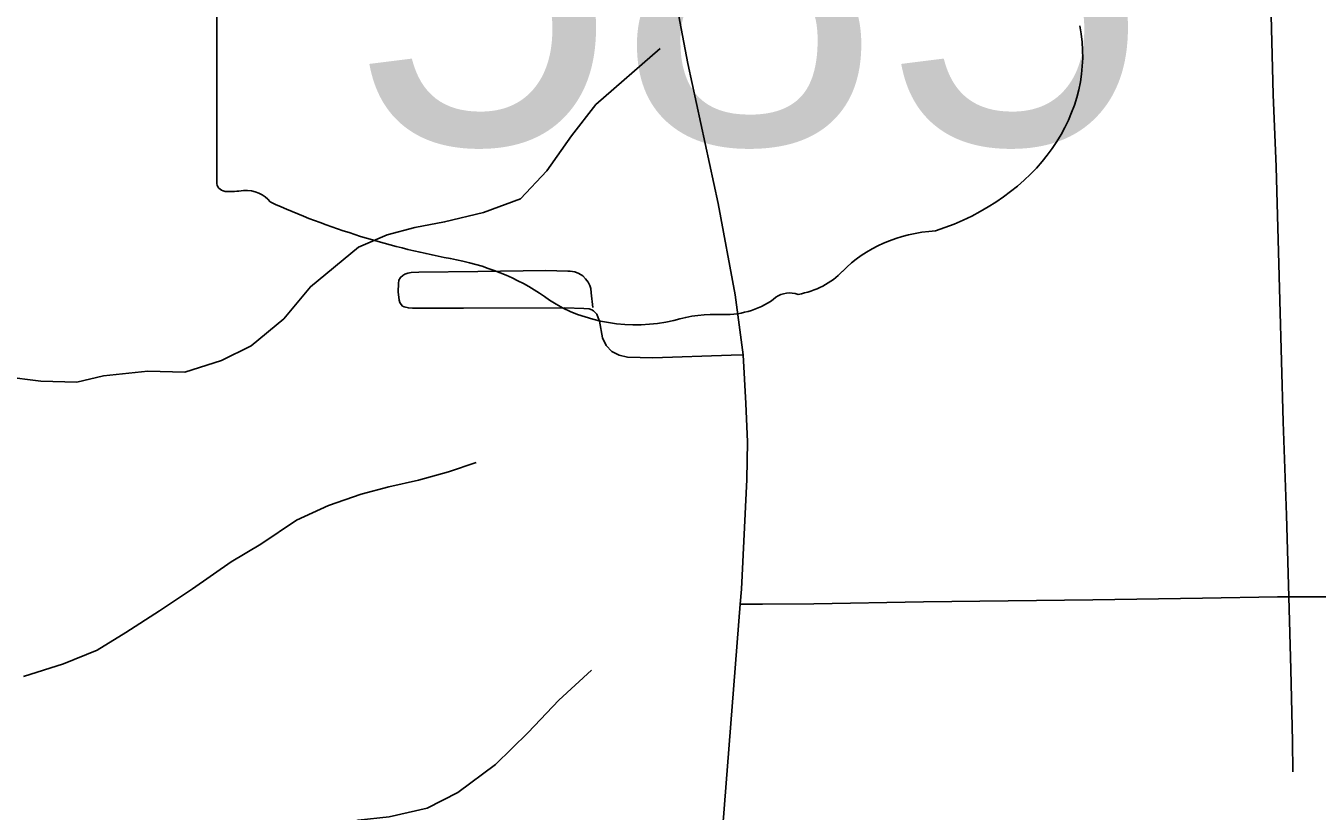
# Model space of a CAD drawing. Extents: x 0 to 34, y 0 to 22.
# Drawn here: x 21.3886 to 21.8647, y 15.1842 to 15.4739 of the extents above; entities that cross this region are included whole.
import ezdxf

# ---------------------------------------------------------------- set-up
doc = ezdxf.new("R2010")
doc.units = 0
for name, color, linetype in [('GM_X_City_Street', 7, 'Continuous'), ('GM_X_Minor_River', 7, 'Continuous'), ('GM_X_State_Route', 7, 'Continuous'), ('GM_X_State_Shield', 7, 'Continuous')]:
    doc.layers.add(name, color=color, linetype=linetype)

msp = doc.modelspace()

# ---------------------------------------------------------------- linework, layer by layer
at = {"layer": 'GM_X_City_Street'}
for points in [[(21.85577, 15.19876), (21.85558, 15.21011), (21.85497, 15.23645), (21.85421, 15.26332), (21.85337, 15.29338), (21.85216, 15.32782), (21.85096, 15.3726), (21.84955, 15.42183), (21.84854, 15.44857), (21.84754, 15.48747), (21.84665, 15.50877), (21.84633, 15.51645), (21.84291, 15.63233), (21.84251, 15.64267), (21.84233, 15.64733)], [(21.59769, 15.36998), (21.5971, 15.37542), (21.5969, 15.37697), (21.59659, 15.37813), (21.59595, 15.37939), (21.59495, 15.38063), (21.59394, 15.38162), (21.59252, 15.38254), (21.59107, 15.38311), (21.59016, 15.38331), (21.58934, 15.3834), (21.58841, 15.38344), (21.58031, 15.38361), (21.55528, 15.38322), (21.53346, 15.38304), (21.53063, 15.38289), (21.5294, 15.38269), (21.52837, 15.38227), (21.52755, 15.38184), (21.52673, 15.3811), (21.52618, 15.38005), (21.52599, 15.37884), (21.52591, 15.37575), (21.52624, 15.37271), (21.52656, 15.3718), (21.52697, 15.37107), (21.52747, 15.37055), (21.52811, 15.37022), (21.52966, 15.36987), (21.53121, 15.36973), (21.53379, 15.36973), (21.54992, 15.36976), (21.58731, 15.36985), (21.5943, 15.36969), (21.59633, 15.36954), (21.59724, 15.36915), (21.59789, 15.36874), (21.59858, 15.36815), (21.59909, 15.36752), (21.59966, 15.36621), (21.60007, 15.36494), (21.60127, 15.3588), (21.60253, 15.35598), (21.60467, 15.35382), (21.60742, 15.35244), (21.61045, 15.35173), (21.61982, 15.35143), (21.64863, 15.35241), (21.65303, 15.3526)], [(21.85421, 15.26332), (21.87118, 15.26331), (21.90608, 15.26385), (21.91124, 15.26392), (21.92091, 15.26413), (21.92359, 15.26417), (21.92623, 15.26417), (21.92931, 15.26402), (21.93253, 15.26367), (21.93568, 15.26291), (21.93865, 15.26179), (21.94428, 15.25892), (21.9522, 15.25387), (21.96507, 15.24526), (21.96776, 15.24394), (21.97052, 15.24292), (21.97346, 15.24229), (21.97648, 15.24188), (21.98258, 15.24165), (21.99514, 15.24165), (22.01027, 15.2418), (22.03426, 15.24226)], [(21.65201, 15.26054), (21.66016, 15.26058), (21.67919, 15.26066), (21.71956, 15.26148), (21.78196, 15.26223), (21.82244, 15.26281), (21.85013, 15.26325), (21.85421, 15.26332)]]:
    msp.add_lwpolyline(points, dxfattribs=at)
at = {"layer": 'GM_X_Minor_River'}
for points in [[(21.38054, 15.34457), (21.39418, 15.34278), (21.40744, 15.3425), (21.41727, 15.34485), (21.43355, 15.34649), (21.44718, 15.34621), (21.46079, 15.35048), (21.47174, 15.35587), (21.48379, 15.36583), (21.49355, 15.37766), (21.51125, 15.3922), (21.52183, 15.39683), (21.53203, 15.39956), (21.543, 15.40154), (21.55737, 15.40506), (21.57097, 15.41009), (21.58075, 15.42041), (21.58975, 15.43337), (21.59876, 15.44482), (21.62248, 15.46547)], [(21.38774, 15.23389), (21.40248, 15.23855), (21.41494, 15.24357), (21.4255, 15.2501), (21.43794, 15.25816), (21.45001, 15.26621), (21.46433, 15.27618), (21.47527, 15.28271), (21.48846, 15.29153), (21.50017, 15.29693), (21.51226, 15.30119), (21.52246, 15.30392), (21.53343, 15.30628), (21.54439, 15.3094), (21.5546, 15.31288)], [(21.38828, 15.04389), (21.39883, 15.05269), (21.40708, 15.06489), (21.41792, 15.08507), (21.42766, 15.10069), (21.43667, 15.11214), (21.44642, 15.127), (21.45618, 15.13883), (21.46559, 15.14838), (21.47724, 15.16061), (21.4908, 15.17171), (21.50099, 15.17709), (21.51119, 15.18096), (21.52254, 15.18219), (21.53653, 15.18533), (21.54786, 15.1911), (21.5618, 15.20144), (21.57384, 15.21329), (21.58512, 15.22513), (21.59716, 15.23622)]]:
    msp.add_lwpolyline(points, dxfattribs=at)
at = {"layer": 'GM_X_State_Route'}
msp.add_lwpolyline([(21.64105, 15.12064), (21.64903, 15.22281), (21.65201, 15.26054), (21.65245, 15.26616), (21.65444, 15.30652), (21.65466, 15.32043), (21.65405, 15.33454), (21.65303, 15.3526), (21.65258, 15.35629), (21.65008, 15.37467), (21.64389, 15.40832), (21.63272, 15.46002), (21.62689, 15.49042), (21.62492, 15.5008), (21.6242, 15.50425), (21.62008, 15.52392), (21.61639, 15.5485)], dxfattribs=at)
at = {"layer": 'GM_X_State_Shield'}
msp.add_line((21.45908, 15.61637), (21.45908, 15.41625), dxfattribs=at)
for centre, major_axis, start_param, end_param in [((21.69084, 15.46296), (0.08742, 0), 5.101752, 6.440018), ((21.46289, 15.41581), (0.00385, 0), 3.00124, 4.508301), ((21.46347, 15.43628), (0.0294, 0), 4.665946, 4.897461), ((21.46948, 15.4047), (0.0106, 0), 0.519207, 1.627899), ((21.60331, 15.5845), (0.2524, 0), 4.195997, 4.488961), ((21.7277, 15.36006), (0.04788, 0), 1.647645, 2.488434), ((21.52806, 15.32634), (0.07897, 0), 0.823519, 1.323587), ((21.66704, 15.39685), (0.02824, 0), 4.937069, 5.64225), ((21.64609, 15.38872), (0.0267, 0), 4.691044, 5.507374), ((21.67024, 15.36934), (0.00752, 0), 1.147584, 2.315152), ((21.61347, 15.40371), (0.05011, 0), 4.026481, 4.996735), ((21.64243, 15.33452), (0.04118, 0), 1.495662, 1.94098)]:
    msp.add_ellipse(centre, major_axis=major_axis, ratio=0.8, start_param=start_param, end_param=end_param, dxfattribs=at)

# ---------------------------------------------------------------- texts
msp.add_text('585', height=0.131836, dxfattribs=at).set_placement((21.50821, 15.43036))

doc.saveas('drawing.dxf')
